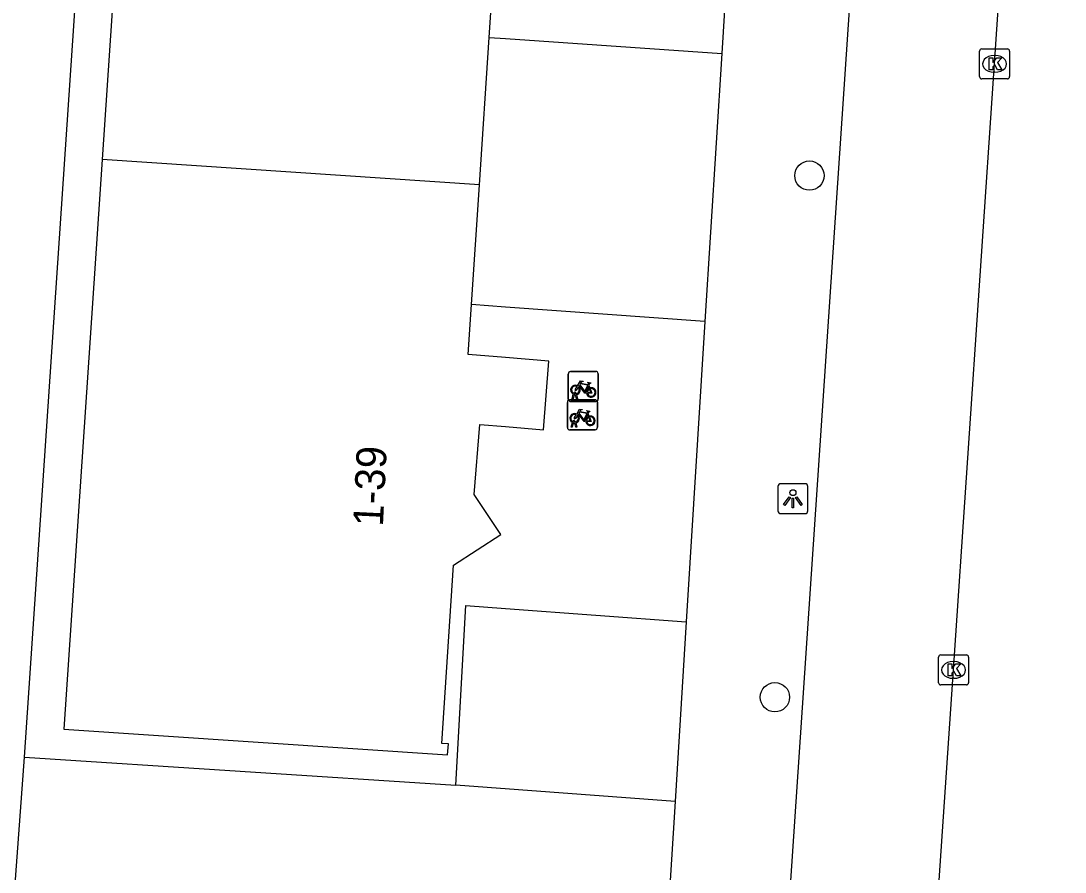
# Model space of a CAD drawing. Extents: x 161848 to 162726, y 385382 to 386521.
# Drawn here: x 161983.84 to 162018.67, y 386288.04 to 386316.43 of the extents above; entities that cross this region are included whole.
import ezdxf

# ---------------------------------------------------------------- set-up
doc = ezdxf.new("R2010")
doc.units = 0
for name, color, linetype in [('IMGEO_Boom', 7, 'Continuous'), ('IMGEO_Fietsenrek', 7, 'Continuous'), ('IMGEO_Groenvoorziening', 7, 'Continuous'), ('IMGEO_Kolk', 7, 'Continuous'), ('IMGEO_Lichtpunt', 7, 'Continuous'), ('IMGEO_Pand', 7, 'Continuous'), ('IMGEO_Pand_nummerreeks', 7, 'Continuous'), ('IMGEO_Rijbaan_lokaal_open', 7, 'Continuous'), ('IMGEO_Voetpad_open', 7, 'Continuous')]:
    doc.layers.add(name, color=color, linetype=linetype)

msp = doc.modelspace()

# ---------------------------------------------------------------- linework, layer by layer
at = {"layer": 'IMGEO_Boom'}
for centre in [(162010.138, 386311.266), (162008.986, 386293.875)]:
    msp.add_circle(centre, 0.489, dxfattribs=at)
at = {"layer": 'IMGEO_Fietsenrek'}
for p, q in [((162002.093, 386303.81), (162002.093, 386304.651)), ((162002.093, 386304.651), (162002.093, 386303.81)), ((162002.168, 386304.735), (162003.009, 386304.735)), ((162003.009, 386304.735), (162002.168, 386304.735)), ((162003.093, 386304.66), (162003.093, 386303.819)), ((162003.093, 386303.819), (162003.093, 386304.66)), ((162002.78, 386304.284), (162002.816, 386304.189)), ((162002.22, 386303.819), (162002.259, 386303.979)), ((162002.289, 386303.967), (162002.254, 386303.819)), ((162002.331, 386303.991), (162002.33, 386303.995)), ((162002.372, 386303.819), (162002.338, 386303.961)), ((162002.362, 386304.002), (162002.363, 386303.995)), ((162002.37, 386303.965), (162002.405, 386303.819)), ((162002.065, 386302.865), (162002.065, 386303.706)), ((162002.065, 386303.706), (162002.065, 386302.865)), ((162002.14, 386303.79), (162002.981, 386303.79)), ((162002.981, 386303.79), (162002.14, 386303.79)), ((162003.018, 386303.735), (162002.177, 386303.735)), ((162002.177, 386303.735), (162003.018, 386303.735)), ((162002.254, 386303.819), (162002.22, 386303.819)), ((162002.405, 386303.819), (162002.372, 386303.819)), ((162003.065, 386303.715), (162003.065, 386302.874)), ((162003.065, 386302.874), (162003.065, 386303.715)), ((162002.752, 386303.339), (162002.788, 386303.244)), ((162002.192, 386302.874), (162002.231, 386303.034)), ((162002.261, 386303.022), (162002.226, 386302.874)), ((162002.303, 386303.046), (162002.302, 386303.05)), ((162002.344, 386302.874), (162002.31, 386303.016)), ((162002.334, 386303.057), (162002.335, 386303.05)), ((162002.342, 386303.02), (162002.377, 386302.874)), ((162002.99, 386302.79), (162002.149, 386302.79)), ((162002.149, 386302.79), (162002.99, 386302.79)), ((162002.226, 386302.874), (162002.192, 386302.874)), ((162002.377, 386302.874), (162002.344, 386302.874))]:
    msp.add_line(p, q, dxfattribs=at)
for points in [[(162002.406, 386304.261), (162002.501, 386304.425), (162002.587, 386304.411), (162002.589, 386304.402), (162002.533, 386304.391), (162002.506, 386304.346), (162002.762, 386304.305)], [(162002.749, 386304.28), (162002.492, 386304.321), (162002.475, 386304.292), (162002.642, 386304.072), (162002.749, 386304.28)], [(162002.762, 386304.305), (162002.787, 386304.354), (162002.781, 386304.358), (162002.758, 386304.362), (162002.746, 386304.369), (162002.745, 386304.372), (162002.747, 386304.377), (162002.842, 386304.362), (162002.844, 386304.352), (162002.834, 386304.339), (162002.822, 386304.333), (162002.808, 386304.339), (162002.78, 386304.284)], [(162002.427, 386304.209), (162002.375, 386304.119), (162002.335, 386304.094), (162002.336, 386304.141), (162002.391, 386304.235)], [(162002.702, 386304.017), (162002.652, 386304.017), (162002.461, 386304.268), (162002.442, 386304.236)], [(162002.797, 386304.182), (162002.767, 386304.259), (162002.658, 386304.041), (162002.701, 386304.041)], [(162002.731, 386304.041), (162002.851, 386304.04), (162002.807, 386304.154)], [(162002.827, 386304.161), (162002.882, 386304.016), (162002.732, 386304.016)], [(162002.399, 386303.264), (162002.347, 386303.174), (162002.307, 386303.149), (162002.308, 386303.196), (162002.363, 386303.29)], [(162002.378, 386303.316), (162002.473, 386303.48), (162002.559, 386303.466), (162002.561, 386303.457), (162002.505, 386303.446), (162002.478, 386303.401), (162002.734, 386303.36)], [(162002.674, 386303.072), (162002.624, 386303.072), (162002.433, 386303.323), (162002.414, 386303.291)], [(162002.721, 386303.335), (162002.464, 386303.376), (162002.447, 386303.347), (162002.614, 386303.127), (162002.721, 386303.335)], [(162002.769, 386303.237), (162002.739, 386303.314), (162002.63, 386303.096), (162002.673, 386303.096)], [(162002.734, 386303.36), (162002.759, 386303.409), (162002.753, 386303.413), (162002.73, 386303.417), (162002.718, 386303.424), (162002.717, 386303.427), (162002.719, 386303.432), (162002.814, 386303.417), (162002.816, 386303.407), (162002.806, 386303.394), (162002.794, 386303.388), (162002.78, 386303.394), (162002.752, 386303.339)], [(162002.703, 386303.096), (162002.823, 386303.095), (162002.779, 386303.209)], [(162002.799, 386303.216), (162002.854, 386303.071), (162002.704, 386303.071)]]:
    msp.add_lwpolyline(points, dxfattribs=at)
for centre, radius, start, end in [((162002.171, 386304.657), 0.0779, 92.4484, 184.2845), ((162002.171, 386304.657), 0.0779, 92.4484, 184.2845), ((162003.015, 386304.657), 0.0779, 2.4484, 94.2845), ((162003.015, 386304.657), 0.0779, 2.4484, 94.2845), ((162002.333, 386304.12), 0.159, 62.6766, 242.1369), ((162002.333, 386304.12), 0.129, 63.3192, 238.903), ((162002.313, 386303.991), 0.0499, 12.8025, 158.6934), ((162002.333, 386304.12), 0.159, 253.9967, 271.7867), ((162002.313, 386303.991), 0.0174, 12.8025, 163.4502), ((162002.333, 386304.12), 0.129, 253.415, 269.0204), ((162002.333, 386304.12), 0.129, 283.6043, 43.4302), ((162002.333, 386304.12), 0.159, 283.5766, 46.6042), ((162002.86, 386304.036), 0.159, 113.3408, 178.3217), ((162002.86, 386304.036), 0.159, 187.0065, 105.7708), ((162002.86, 386304.036), 0.129, 113.923, 177.9556), ((162002.86, 386304.036), 0.129, 188.6715, 104.5883), ((162002.143, 386303.712), 0.0779, 92.4484, 184.2845), ((162002.143, 386303.712), 0.0779, 92.4484, 184.2845), ((162002.171, 386303.813), 0.0779, 182.4484, 274.2845), ((162002.171, 386303.813), 0.0779, 182.4484, 274.2845), ((162002.987, 386303.712), 0.0779, 2.4484, 94.2845), ((162002.987, 386303.712), 0.0779, 2.4484, 94.2845), ((162003.015, 386303.813), 0.0779, 272.4484, 4.2845), ((162003.015, 386303.813), 0.0779, 272.4484, 4.2845), ((162002.305, 386303.175), 0.159, 62.6766, 242.1369), ((162002.305, 386303.175), 0.129, 63.3192, 238.903), ((162002.305, 386303.175), 0.129, 283.6043, 43.4302), ((162002.305, 386303.175), 0.159, 283.5766, 46.6042), ((162002.832, 386303.091), 0.159, 113.3408, 178.3217), ((162002.832, 386303.091), 0.159, 187.0065, 105.7708), ((162002.285, 386303.046), 0.0499, 12.8025, 158.6934), ((162002.305, 386303.175), 0.159, 253.9967, 271.7867), ((162002.285, 386303.046), 0.0174, 12.8025, 163.4502), ((162002.305, 386303.175), 0.129, 253.415, 269.0204), ((162002.832, 386303.091), 0.129, 113.923, 177.9556), ((162002.832, 386303.091), 0.129, 188.6715, 104.5883), ((162002.143, 386302.868), 0.0779, 182.4484, 274.2845), ((162002.143, 386302.868), 0.0779, 182.4484, 274.2845), ((162002.987, 386302.868), 0.0779, 272.4484, 4.2845), ((162002.987, 386302.868), 0.0779, 272.4484, 4.2845)]:
    msp.add_arc(centre, radius, start, end, dxfattribs=at)
at = {"layer": 'IMGEO_Groenvoorziening'}
for points in [[(162005.226, 386283.541), (162000, 386283.947), (161983.468, 386285.233), (161983.954, 386291.878)], [(162005.655, 386290.399), (161998.343, 386290.937)]]:
    msp.add_lwpolyline(points, dxfattribs=at)
at = {"layer": 'IMGEO_Kolk'}
for p, q in [((162015.889, 386315.492), (162016.741, 386315.492)), ((162015.814, 386314.566), (162015.814, 386315.418)), ((162016.302, 386315.272), (162016.327, 386315.272)), ((162016.815, 386315.418), (162016.815, 386314.566)), ((162016.741, 386314.492), (162015.889, 386314.492)), ((162016.325, 386314.712), (162016.3, 386314.712)), ((162014.521, 386295.284), (162015.373, 386295.284)), ((162014.446, 386294.358), (162014.446, 386295.21)), ((162014.934, 386295.064), (162014.959, 386295.064)), ((162015.447, 386295.21), (162015.447, 386294.358)), ((162015.373, 386294.284), (162014.521, 386294.284)), ((162014.957, 386294.504), (162014.932, 386294.504))]:
    msp.add_line(p, q, dxfattribs=at)
for points in [[(162015.889, 386315.492), (162016.741, 386315.492)], [(162015.814, 386314.566), (162015.814, 386315.418)], [(162016.135, 386315.192), (162016.258, 386315.192), (162016.258, 386315.041), (162016.388, 386315.192), (162016.552, 386315.192), (162016.406, 386315.041), (162016.559, 386314.792), (162016.407, 386314.792), (162016.322, 386314.956), (162016.258, 386314.889), (162016.258, 386314.792), (162016.135, 386314.792), (162016.135, 386315.192)], [(162016.815, 386315.418), (162016.815, 386314.566)], [(162016.741, 386314.492), (162015.889, 386314.492)], [(162014.521, 386295.284), (162015.373, 386295.284)], [(162014.446, 386294.358), (162014.446, 386295.21)], [(162014.767, 386294.984), (162014.89, 386294.984), (162014.89, 386294.833), (162015.02, 386294.984), (162015.184, 386294.984), (162015.038, 386294.833), (162015.191, 386294.584), (162015.039, 386294.584), (162014.954, 386294.748), (162014.89, 386294.681), (162014.89, 386294.584), (162014.767, 386294.584), (162014.767, 386294.984)], [(162015.447, 386295.21), (162015.447, 386294.358)], [(162015.373, 386294.284), (162014.521, 386294.284)]]:
    msp.add_lwpolyline(points, dxfattribs=at)
for centre, start, end in [((162015.891, 386315.416), 91.552, 178.448), ((162015.891, 386315.416), 91.552, 178.448), ((162016.739, 386315.416), 1.552, 88.448), ((162016.739, 386315.416), 1.552, 88.448), ((162015.891, 386314.568), 181.552, 268.448), ((162015.891, 386314.568), 181.552, 268.448), ((162016.739, 386314.568), 271.552, 358.448), ((162016.739, 386314.568), 271.552, 358.448), ((162014.523, 386295.208), 91.552, 178.448), ((162014.523, 386295.208), 91.552, 178.448), ((162015.371, 386295.208), 1.552, 88.448), ((162015.371, 386295.208), 1.552, 88.448), ((162014.523, 386294.36), 181.552, 268.448), ((162014.523, 386294.36), 181.552, 268.448), ((162015.371, 386294.36), 271.552, 358.448), ((162015.371, 386294.36), 271.552, 358.448)]:
    msp.add_arc(centre, 0.0765, start, end, dxfattribs=at)
for centre, major_axis, ratio, start_param, end_param in [((162016.301, 386314.992), (-0.387, 0.002), 0.722429, 4.712389, 7.853982), ((162016.326, 386314.992), (-0.39, 0.002), 0.717154, 1.570796, 4.712389), ((162014.933, 386294.784), (-0.387, 0.002), 0.722429, 4.712389, 7.853982), ((162014.958, 386294.784), (-0.39, 0.002), 0.717154, 1.570796, 4.712389)]:
    msp.add_ellipse(centre, major_axis=major_axis, ratio=ratio, start_param=start_param, end_param=end_param, dxfattribs=at)
at = {"layer": 'IMGEO_Lichtpunt'}
for p, q in [((162009.089, 386300.897), (162009.089, 386300.09)), ((162009.089, 386300.897), (162009.089, 386300.09)), ((162009.991, 386300.992), (162009.183, 386300.992)), ((162009.991, 386300.992), (162009.183, 386300.992)), ((162010.085, 386300.09), (162010.085, 386300.897)), ((162010.085, 386300.09), (162010.085, 386300.897)), ((162009.183, 386299.996), (162009.991, 386299.996)), ((162009.183, 386299.996), (162009.991, 386299.996))]:
    msp.add_line(p, q, dxfattribs=at)
for points in [[(162009.463, 386300.561), (162009.502, 386300.533), (162009.314, 386300.271), (162009.276, 386300.298), (162009.463, 386300.561)], [(162009.565, 386300.513), (162009.612, 386300.513), (162009.612, 386300.191), (162009.565, 386300.191), (162009.565, 386300.513)], [(162009.675, 386300.533), (162009.713, 386300.56), (162009.9, 386300.298), (162009.861, 386300.27), (162009.675, 386300.533)]]:
    msp.add_lwpolyline(points, dxfattribs=at)
msp.add_circle((162009.588, 386300.695), 0.0994, dxfattribs=at)
for centre, start, end in [((162009.183, 386300.897), 90, 180), ((162009.183, 386300.897), 90, 180), ((162009.991, 386300.897), 0, 90), ((162009.991, 386300.897), 0, 90), ((162009.183, 386300.09), 180, 270), ((162009.183, 386300.09), 180, 270), ((162009.991, 386300.09), 270, 0), ((162009.991, 386300.09), 270, 360)]:
    msp.add_arc(centre, 0.0946, start, end, dxfattribs=at)
at = {"layer": 'IMGEO_Pand'}
for points in [[(161987.831, 386330.81), (161986.553, 386311.808)], [(161999.454, 386315.87), (161999.542, 386317.217), (162000, 386317.504), (162001.119, 386318.205), (162000.27, 386319.559), (162000.399, 386321.911), (162002.523, 386321.752), (162002.696, 386324.051), (162000, 386324.254), (162000.116, 386325.973)], [(161999.132, 386310.962), (161999.454, 386315.87)], [(161986.553, 386311.808), (161985.274, 386292.807), (161998.071, 386291.948), (161998.095, 386292.317), (161997.881, 386292.332), (161998.272, 386298.282), (161999.849, 386299.298), (161998.954, 386300.635), (161999.143, 386302.967), (162000, 386302.898), (162001.266, 386302.795), (162001.451, 386305.082), (162000, 386305.2), (161998.76, 386305.3), (161998.869, 386306.965)], [(161999.132, 386310.962), (161986.553, 386311.808)], [(161998.869, 386306.965), (161999.132, 386310.962)]]:
    msp.add_lwpolyline(points, dxfattribs=at)
at = {"layer": 'IMGEO_Rijbaan_lokaal_open'}
for points in [[(162008.627, 386273.156), (162008.558, 386273.559), (162014.112, 386355.921)], [(162013.565, 386274.553), (162014.946, 386294.784), (162016.314, 386314.992), (162017.269, 386329.133), (162018.666, 386350.277)]]:
    msp.add_lwpolyline(points, dxfattribs=at)
at = {"layer": 'IMGEO_Voetpad_open'}
for points in [[(161983.954, 386291.878), (161985.856, 386320.057), (161993.084, 386427.124), (161994.181, 386427.051)], [(162007.843, 386325.451), (162007.212, 386315.343)], [(161999.454, 386315.87), (162000, 386315.833), (162007.212, 386315.343)], [(162007.212, 386315.343), (162006.654, 386306.398)], [(162006.654, 386306.398), (162000, 386306.883), (161998.869, 386306.965)], [(162006.654, 386306.398), (162006.029, 386296.392)], [(161998.343, 386290.937), (161998.683, 386296.933), (162000, 386296.836), (162006.029, 386296.392)], [(162006.029, 386296.392), (162005.655, 386290.399)], [(161983.954, 386291.878), (161998.343, 386290.937)], [(162005.655, 386290.399), (162005.226, 386283.541)]]:
    msp.add_lwpolyline(points, dxfattribs=at)

# ---------------------------------------------------------------- texts
at = {"layer": 'IMGEO_Pand_nummerreeks'}
msp.add_text('1-39', height=1, rotation=87.2113, dxfattribs=at).set_placement((161995.912, 386299.552))

doc.saveas('drawing.dxf')
